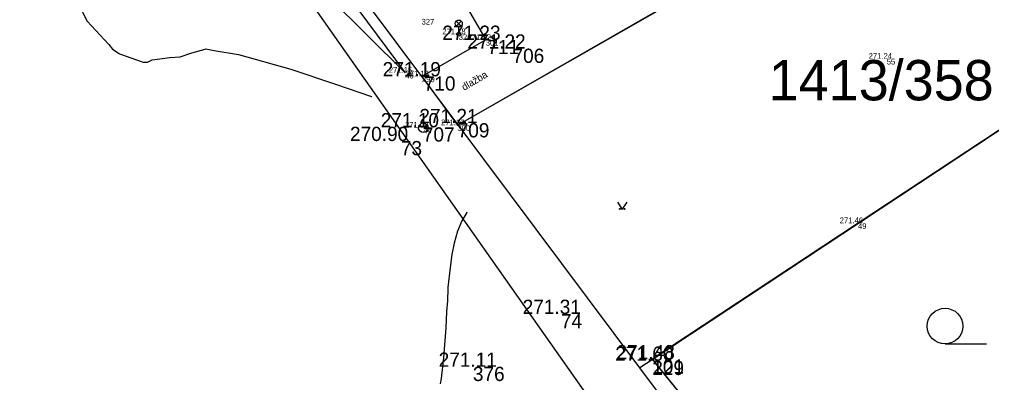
# Model space of a CAD drawing. Extents: x -771260 to -770828, y -1053564 to -1052811.
# Drawn here: x -770977.14 to -770936.17, y -1053239.34 to -1053224.04 of the extents above; entities that cross this region are included whole.
import ezdxf

# ---------------------------------------------------------------- set-up
doc = ezdxf.new("R2010")
doc.units = 0
for name, color, linetype in [('18_8_2023_plot', 7, 'Continuous'), ('18_8_2023_zamereny_bod', 7, 'Continuous'), ('18_8_2023_zamereny_bod_cislo', 7, 'Continuous'), ('18_8_2023_zamereny_bod_vyska', 7, 'Continuous'), ('25_10_2019_dlazba', 7, 'Continuous'), ('25_10_2019_hrana', 7, 'Continuous'), ('25_10_2019_lampa', 7, 'Continuous'), ('25_10_2019_oploceni', 7, 'Continuous'), ('25_10_2019_pata', 7, 'Continuous'), ('25_10_2019_popis_povrchu', 7, 'Continuous'), ('25_10_2019_sachta', 7, 'Continuous'), ('25_10_2019_zamereny_bod', 7, 'Continuous'), ('25_10_2019_zamereny_bod_cislo', 7, 'Continuous'), ('25_10_2019_zamereny_bod_vyska', 7, 'Continuous'), ('25_10_2019_znacka_zelen', 7, 'Continuous'), ('25_3_2019_vrstevnice_interval_po_1m', 7, 'Continuous'), ('25_3_2019_zamereny_bod', 7, 'Continuous'), ('25_3_2019_zamereny_bod_cislo', 7, 'Continuous'), ('25_3_2019_zamereny_bod_vyska', 7, 'Continuous'), ('6_8_2021_zamereny_bod', 7, 'Continuous'), ('6_8_2021_zamereny_bod_cislo', 7, 'Continuous'), ('6_8_2021_zamereny_bod_vyska', 7, 'Continuous'), ('Default', 7, 'Continuous'), ('DKM_Hranice parcel', 7, 'Continuous'), ('DKM_Parcelní čísla', 7, 'Continuous'), ('DKM_Značky kultur', 7, 'Continuous')]:
    doc.layers.add(name, color=color, linetype=linetype)

# ---------------------------------------------------------------- blocks, each defined once
blk = doc.blocks.new('POINT_DISPLAY')
at = {"layer": 'Default'}
blk.add_line((0, 0), (0, 0), dxfattribs=at)
blk = doc.blocks.new('6.560')
at = {"layer": '25_10_2019_lampa'}
for p, q in [((-5.3, 17.2), (5.3, 27.8)), ((5.4, 17.3), (-5.1, 27.9)), ((0, 4), (0, 15))]:
    blk.add_line(p, q, dxfattribs=at)
for centre, radius in [((0, 22.5), 7.5), ((0, 0), 4), ((0, 0), 4)]:
    blk.add_circle(centre, radius, dxfattribs=at)
blk = doc.blocks.new('6.200')
at = {"layer": '25_10_2019_sachta'}
blk.add_circle((0, 0), 10, dxfattribs=at)
blk = doc.blocks.new('3.140')
at = {"layer": '25_10_2019_znacka_zelen'}
blk.add_lwpolyline([(-10, 15), (0, 0), (10, 15)], dxfattribs=at)
for centre in [(-5, 1), (-5, 1), (5, 1), (5, 1)]:
    blk.add_circle(centre, 1, dxfattribs=at)

msp = doc.modelspace()

# ---------------------------------------------------------------- linework, layer by layer
at = {"layer": '18_8_2023_plot'}
msp.add_line((-770950.474, -1053238.36), (-770940.208, -1053250.948), dxfattribs=at)
at = {"layer": '18_8_2023_zamereny_bod'}
for p, q in [((-770950.474, -1053238.36), (-770950.474, -1053238.36)), ((-770950.472, -1053238.422), (-770950.472, -1053238.422))]:
    msp.add_line(p, q, dxfattribs=at)
at = {"layer": '25_10_2019_dlazba'}
for p, q in [((-770977.395, -1053190.28), (-770957.487, -1053224.903)), ((-770958.68, -1053228.498), (-770940.585, -1053218.118)), ((-770957.487, -1053224.903), (-770960.176, -1053226.441)), ((-770960.176, -1053226.441), (-770958.68, -1053228.498))]:
    msp.add_line(p, q, dxfattribs=at)
at = {"layer": '25_10_2019_hrana'}
msp.add_line((-770968.12, -1053216.563), (-770960.882, -1053226.288), dxfattribs=at)
at = {"layer": '25_10_2019_oploceni'}
for p, q in [((-770934.078, -1053227.528), (-770941.8, -1053232.624)), ((-770941.8, -1053232.624), (-770950.474, -1053238.36))]:
    msp.add_line(p, q, dxfattribs=at)
at = {"layer": '25_10_2019_pata'}
msp.add_line((-770960.882, -1053226.288), (-770969.776, -1053217.468), dxfattribs=at)
at = {"layer": '25_3_2019_vrstevnice_interval_po_1m'}
for points in [[(-770974.684, -1053223.341), (-770974.283, -1053224.114), (-770973.368, -1053225.093), (-770973.219, -1053225.294), (-770972.938, -1053225.47), (-770972.917, -1053225.483), (-770971.924, -1053225.839), (-770971.738, -1053225.835), (-770971.541, -1053225.738), (-770970.804, -1053225.646), (-770970.365, -1053225.612), (-770969.875, -1053225.447), (-770969.314, -1053225.287), (-770969.282, -1053225.278), (-770968.927, -1053225.352), (-770967.907, -1053225.52), (-770965.704, -1053226.142), (-770963.815, -1053226.766), (-770962.308, -1053227.28), (-770962.283, -1053227.289)], [(-770974.283, -1053224.114), (-770974.283, -1053224.114)], [(-770974.283, -1053224.114), (-770974.283, -1053224.114)], [(-770973.368, -1053225.093), (-770973.368, -1053225.093)], [(-770973.219, -1053225.294), (-770973.219, -1053225.294)], [(-770969.875, -1053225.447), (-770969.875, -1053225.447)], [(-770969.282, -1053225.278), (-770969.282, -1053225.278)], [(-770968.927, -1053225.352), (-770968.927, -1053225.352)], [(-770972.917, -1053225.483), (-770972.917, -1053225.483)], [(-770971.924, -1053225.839), (-770971.924, -1053225.839)], [(-770971.738, -1053225.835), (-770971.738, -1053225.835)], [(-770971.541, -1053225.738), (-770971.541, -1053225.738)], [(-770970.804, -1053225.646), (-770970.804, -1053225.646)], [(-770970.365, -1053225.612), (-770970.365, -1053225.612)], [(-770967.907, -1053225.52), (-770967.907, -1053225.52)], [(-770965.704, -1053226.142), (-770965.704, -1053226.142)], [(-770963.815, -1053226.766), (-770963.815, -1053226.766)], [(-770958.271, -1053232.155), (-770958.281, -1053232.171), (-770958.502, -1053232.529), (-770958.682, -1053232.957), (-770958.815, -1053233.46), (-770958.919, -1053233.948), (-770958.994, -1053234.491), (-770959.083, -1053235.34), (-770959.084, -1053235.373), (-770959.106, -1053235.89), (-770959.139, -1053236.352), (-770959.167, -1053237.037), (-770959.275, -1053238.294), (-770959.374, -1053239.171), (-770959.409, -1053239.395)], [(-770958.271, -1053232.155), (-770958.271, -1053232.155)], [(-770958.502, -1053232.529), (-770958.502, -1053232.529)], [(-770958.682, -1053232.957), (-770958.682, -1053232.957)], [(-770958.815, -1053233.46), (-770958.815, -1053233.46)], [(-770958.919, -1053233.948), (-770958.919, -1053233.948)], [(-770958.994, -1053234.491), (-770958.994, -1053234.491)], [(-770959.083, -1053235.34), (-770959.083, -1053235.34)], [(-770959.106, -1053235.89), (-770959.106, -1053235.89)], [(-770959.139, -1053236.352), (-770959.139, -1053236.352)], [(-770959.167, -1053237.037), (-770959.167, -1053237.037)], [(-770959.275, -1053238.294), (-770959.275, -1053238.294)], [(-770959.374, -1053239.171), (-770959.374, -1053239.171)]]:
    msp.add_lwpolyline(points, dxfattribs=at)
at = {"layer": 'DKM_Hranice parcel'}
for p, q in [((-770958.65, -1053228.48), (-770960.18, -1053226.44)), ((-770934.02, -1053227.51), (-770950.44, -1053238.36)), ((-770950.99, -1053238.72), (-770958.65, -1053228.48)), ((-770950.44, -1053238.36), (-770950.99, -1053238.72))]:
    msp.add_line(p, q, dxfattribs=at)
for points in [[(-770984.27, -1053194.26), (-770977.39, -1053190.28), (-770957.49, -1053224.9), (-770960.18, -1053226.44)], [(-770960.18, -1053226.44), (-770967.88, -1053216.14), (-770984.27, -1053194.26)], [(-770958.65, -1053228.48), (-770923.44, -1053208.27), (-770918.35, -1053217.14)], [(-770974.57, -1053209.54), (-770953.18, -1053239.92), (-770951.58, -1053241.72)], [(-770940.3, -1053250.84), (-770950.33, -1053238.52), (-770950.44, -1053238.36)], [(-770951.58, -1053241.72), (-770949.74, -1053240.39), (-770950.99, -1053238.72)]]:
    msp.add_lwpolyline(points, dxfattribs=at)
at = {"layer": 'DKM_Značky kultur'}
msp.add_line((-770938.133, -1053237.71), (-770936.383, -1053237.71), dxfattribs=at)
msp.add_circle((-770938.133, -1053236.96), 0.75, dxfattribs=at)

# ---------------------------------------------------------------- block references
at = {"layer": '25_10_2019_lampa', "xscale": 0.020000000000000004, "yscale": 0.020000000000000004}
msp.add_blockref('6.560', (-770958.627, -1053224.664), dxfattribs=at)
at = {"layer": '25_10_2019_sachta', "xscale": 0.020000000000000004, "yscale": 0.020000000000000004}
msp.add_blockref('6.200', (-770960.118, -1053228.601), dxfattribs=at)
at = {"layer": '25_10_2019_zamereny_bod', "xscale": 0.1, "yscale": 0.10000000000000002}
for p in [(-770958.627, -1053224.664), (-770957.487, -1053224.904), (-770940.591, -1053225.698), (-770960.882, -1053226.288), (-770960.177, -1053226.441), (-770960.118, -1053228.601), (-770958.681, -1053228.498), (-770941.8, -1053232.624)]:
    msp.add_blockref('POINT_DISPLAY', p, dxfattribs=at)
at = {"layer": '25_10_2019_znacka_zelen', "xscale": 0.020000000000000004, "yscale": 0.020000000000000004}
msp.add_blockref('3.140', (-770951.735, -1053232.041), dxfattribs=at)
at = {"layer": '25_3_2019_zamereny_bod', "xscale": 0.1, "yscale": 0.10000000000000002}
for p in [(-770961.066, -1053229.163), (-770954.32, -1053236.449), (-770958.031, -1053238.674)]:
    msp.add_blockref('POINT_DISPLAY', p, dxfattribs=at)
at = {"layer": '6_8_2021_zamereny_bod', "xscale": 0.1, "yscale": 0.10000000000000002}
for p in [(-770957.419, -1053224.901), (-770956.362, -1053225.271), (-770960.102, -1053226.437), (-770960.14, -1053228.586), (-770958.672, -1053228.41)]:
    msp.add_blockref('POINT_DISPLAY', p, dxfattribs=at)

# ---------------------------------------------------------------- texts
at = {"layer": '18_8_2023_zamereny_bod_cislo'}
for s, p in [('229', (-770950.472, -1053239.022)), ('101', (-770950.474, -1053238.96))]:
    msp.add_text(s, height=0.6, dxfattribs=at).set_placement(p)
at = {"layer": '18_8_2023_zamereny_bod_vyska'}
for s, p in [('271.48 ', (-770951.976, -1053238.36)), ('271.60 ', (-770952.034, -1053238.422))]:
    msp.add_text(s, height=0.6, dxfattribs=at).set_placement(p)
at = {"layer": '25_10_2019_popis_povrchu'}
msp.add_text('dlažba', height=0.3, rotation=30.687, dxfattribs=at).set_placement((-770958.398, -1053227.05))
at = {"layer": '25_10_2019_zamereny_bod_cislo'}
for s, p in [('327', (-770960.194, -1053224.257)), ('326', (-770958.627, -1053224.904)), ('301', (-770957.487, -1053225.144)), ('55', (-770940.591, -1053225.938)), ('46', (-770960.882, -1053226.528)), ('299', (-770960.177, -1053226.681)), ('44', (-770960.118, -1053228.841)), ('300', (-770958.681, -1053228.738)), ('49', (-770941.8, -1053232.864))]:
    msp.add_text(s, height=0.24, dxfattribs=at).set_placement(p)
at = {"layer": '25_10_2019_zamereny_bod_vyska'}
for s, p in [('271.18 ', (-770959.318, -1053224.664)), ('271.22 ', (-770958.247, -1053224.904)), ('271.24 ', (-770941.351, -1053225.698)), ('271.15 ', (-770961.573, -1053226.288)), ('271.19 ', (-770960.869, -1053226.441)), ('271.17 ', (-770959.372, -1053228.498)), ('271.09 ', (-770960.889, -1053228.601)), ('271.46 ', (-770942.571, -1053232.624))]:
    msp.add_text(s, height=0.24, dxfattribs=at).set_placement(p)
at = {"layer": '25_3_2019_zamereny_bod_cislo'}
for s, p in [('73', (-770961.066, -1053229.763)), ('74', (-770954.32, -1053237.049)), ('376', (-770958.031, -1053239.274))]:
    msp.add_text(s, height=0.6, dxfattribs=at).set_placement(p)
at = {"layer": '25_3_2019_zamereny_bod_vyska'}
for s, p in [('270.90 ', (-770963.21, -1053229.163)), ('271.31 ', (-770955.934, -1053236.449)), ('271.11 ', (-770959.474, -1053238.674))]:
    msp.add_text(s, height=0.6, dxfattribs=at).set_placement(p)
at = {"layer": '6_8_2021_zamereny_bod_cislo'}
for s, p in [('711', (-770957.419, -1053225.501)), ('706', (-770956.362, -1053225.871)), ('710', (-770960.102, -1053227.037)), ('707', (-770960.14, -1053229.186)), ('709', (-770958.672, -1053229.01))]:
    msp.add_text(s, height=0.6, dxfattribs=at).set_placement(p)
at = {"layer": '6_8_2021_zamereny_bod_vyska'}
for s, p in [('271.23 ', (-770959.318, -1053224.901)), ('271.22 ', (-770958.261, -1053225.271)), ('271.19 ', (-770961.834, -1053226.437)), ('271.21 ', (-770960.286, -1053228.41)), ('271.10 ', (-770961.914, -1053228.586))]:
    msp.add_text(s, height=0.6, dxfattribs=at).set_placement(p)
at = {"layer": 'DKM_Parcelní čísla'}
msp.add_text('1413/358', height=1.7, dxfattribs=at).set_placement((-770945.565, -1053227.45))

doc.saveas('drawing.dxf')
